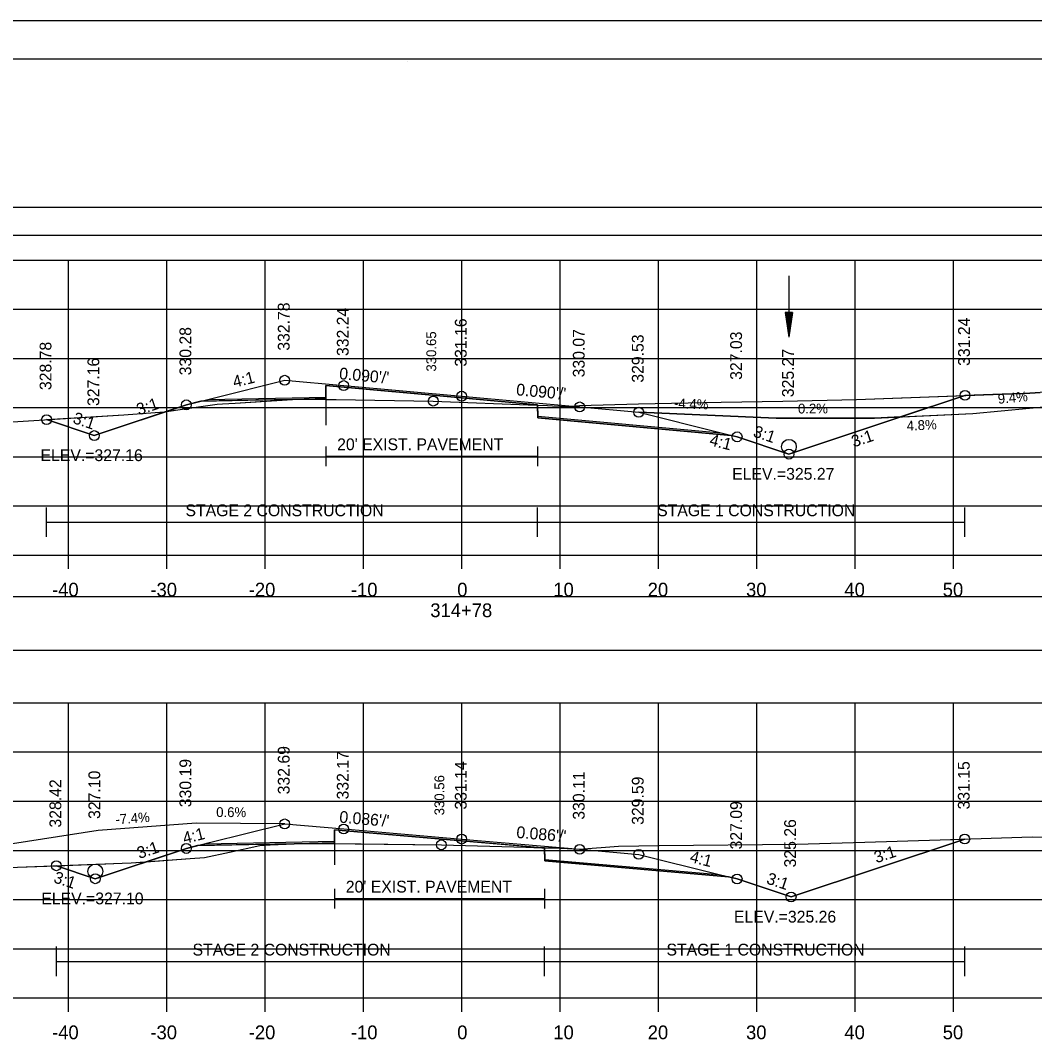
# Model space of a CAD drawing. Extents: x 1376273 to 1384221, y 378927 to 384592.
# Drawn here: x 1381313.5 to 1381416.6, y 381928.3 to 382031.9 of the extents above; entities that cross this region are included whole.
import ezdxf

# ---------------------------------------------------------------- set-up
doc = ezdxf.new("R2010")
doc.units = 0
for name, color, linetype in [('R_Alt Surface', 7, 'Continuous'), ('R_Axis', 7, 'Continuous'), ('R_Axis Annot', 7, 'Continuous'), ('R_Border', 7, 'Continuous'), ('R_Border Notes', 7, 'Continuous'), ('R_Contours', 7, 'Continuous'), ('R_Dimension', 7, 'Continuous'), ('R_Drive', 7, 'Continuous'), ('R_Exist Surface', 7, 'Continuous'), ('R_Fin Surface', 7, 'Continuous'), ('R_Grid', 7, 'Continuous'), ('R_No Plot', 7, 'Continuous'), ('R_Water', 7, 'Continuous'), ('R_Xsect Elev', 7, 'Continuous'), ('R_Xsect Slope', 7, 'Continuous'), ('T_Detection Zones', 7, 'Continuous'), ('T_Notes', 7, 'Continuous')]:
    doc.layers.add(name, color=color, linetype=linetype)

msp = doc.modelspace()

# ---------------------------------------------------------------- linework, layer by layer
at = {"layer": 'R_Alt Surface'}
for points in [[(1381332.55, 381993.36), (1381344.52, 381993.59), (1381344.53, 381994.76), (1381358.35, 381993.51), (1381366.07, 381992.81), (1381366.08, 381991.65), (1381384.69, 381989.96)], [(1381344.53, 381988.58), (1381344.53, 381986.58)], [(1381366.07, 381988.58), (1381366.07, 381986.58)], [(1381344.53, 381987.58), (1381366.07, 381987.58)], [(1381332.21, 381948.18), (1381345.4, 381948.44), (1381345.41, 381949.61), (1381358.35, 381948.5), (1381366.78, 381947.77), (1381366.79, 381946.6), (1381384.48, 381945.08)], [(1381345.41, 381943.62), (1381345.41, 381941.62)], [(1381366.78, 381943.62), (1381366.78, 381941.62)], [(1381345.41, 381942.62), (1381366.78, 381942.62)]]:
    msp.add_lwpolyline(points, dxfattribs=at)
at = {"layer": 'R_Axis'}
for p, q in [((1381208.35, 381977.52), (1381508.35, 381977.52)), ((1381318.35, 381976.12), (1381318.35, 381977.52)), ((1381328.35, 381976.12), (1381328.35, 381977.52)), ((1381338.35, 381976.12), (1381338.35, 381977.52)), ((1381348.35, 381976.12), (1381348.35, 381977.52)), ((1381358.35, 381976.12), (1381358.35, 381977.52)), ((1381368.35, 381976.12), (1381368.35, 381977.52)), ((1381378.35, 381976.12), (1381378.35, 381977.52)), ((1381388.35, 381976.12), (1381388.35, 381977.52)), ((1381398.35, 381976.12), (1381398.35, 381977.52)), ((1381408.35, 381976.12), (1381408.35, 381977.52)), ((1381208.35, 381932.52), (1381508.35, 381932.52)), ((1381318.35, 381931.12), (1381318.35, 381932.52)), ((1381328.35, 381931.12), (1381328.35, 381932.52)), ((1381338.35, 381931.12), (1381338.35, 381932.52)), ((1381348.35, 381931.12), (1381348.35, 381932.52)), ((1381358.35, 381931.12), (1381358.35, 381932.52)), ((1381368.35, 381931.12), (1381368.35, 381932.52)), ((1381378.35, 381931.12), (1381378.35, 381932.52)), ((1381388.35, 381931.12), (1381388.35, 381932.52)), ((1381398.35, 381931.12), (1381398.35, 381932.52)), ((1381408.35, 381931.12), (1381408.35, 381932.52))]:
    msp.add_line(p, q, dxfattribs=at)
at = {"layer": 'R_Axis Annot'}
for points in [[(1381207.46, 382010.03), (1381509.26, 382010.03), (1381509.26, 382012.85), (1381207.46, 382012.85)], [(1381207.5, 381967.87), (1381509.19, 381967.87), (1381509.19, 381973.29), (1381207.5, 381973.29)]]:
    msp.add_lwpolyline(points, close=True, dxfattribs=at)
at = {"layer": 'R_Border'}
for p, q in [((1381200.35, 382027.98), (1381516.53, 382027.98)), ((1381352.87, 382027.72), (1381352.87, 382027.72)), ((1381352.87, 382027.72), (1381352.87, 382027.72))]:
    msp.add_line(p, q, dxfattribs=at)
at = {"layer": 'R_Contours'}
for p, q in [((1381344.52, 381993.43), (1381344.54, 381990.73)), ((1381345.4, 381948.28), (1381345.41, 381946.05))]:
    msp.add_line(p, q, dxfattribs=at)
for points in [[(1381366.07, 381992.77), (1381367.07, 381992.73), (1381367.59, 381992.7), (1381369.19, 381992.63), (1381370.31, 381992.72), (1381376.31, 381992.89), (1381384.74, 381993.08), (1381390.99, 381993.17), (1381398.5, 381993.36), (1381409.52, 381993.76), (1381391.62, 381987.79), (1381386.35, 381989.55), (1381385.74, 381989.7), (1381366.08, 381991.48)], [(1381366.5, 381947.79), (1381367.78, 381947.76), (1381367.8, 381947.76), (1381370.28, 381947.64), (1381374.28, 381947.96), (1381378.43, 381948.02), (1381392.44, 381948.15), (1381399.33, 381948.36), (1381407, 381948.59), (1381409.5, 381948.67), (1381391.84, 381942.78), (1381386.35, 381944.61), (1381385.49, 381944.83), (1381366.79, 381946.44), (1381366.78, 381947.77)]]:
    msp.add_lwpolyline(points, close=True, dxfattribs=at)
at = {"layer": 'R_Dimension'}
for p, q in [((1381316.13, 381979.38), (1381316.13, 381982.38)), ((1381366.07, 381979.38), (1381366.07, 381982.38)), ((1381409.52, 381979.38), (1381409.52, 381982.38)), ((1381316.13, 381980.88), (1381409.52, 381980.88)), ((1381317.13, 381934.73), (1381317.13, 381937.73)), ((1381366.78, 381934.73), (1381366.78, 381937.73)), ((1381409.5, 381934.73), (1381409.5, 381937.73)), ((1381317.13, 381936.23), (1381409.5, 381936.23))]:
    msp.add_line(p, q, dxfattribs=at)
at = {"layer": 'R_Drive'}
for p, q in [((1381410.32, 381991.93), (1381420.27, 381992.87)), ((1381376.35, 381992.05), (1381390.33, 381991.43)), ((1381400.33, 381991.45), (1381410.32, 381991.93)), ((1381390.33, 381991.43), (1381400.33, 381991.45))]:
    msp.add_line(p, q, dxfattribs=at)
msp.add_lwpolyline([(1381340.35, 381950.21), (1381331.35, 381950.27), (1381321.37, 381949.53), (1381291.51, 381944.9)], dxfattribs=at)
at = {"layer": 'R_Exist Surface'}
for points in [[(1381309.96, 381990.91), (1381323.99, 381991.8), (1381328.1, 381992.1), (1381332.54, 381992.72), (1381333.48, 381992.87), (1381334.03, 381992.9), (1381335.3, 381992.97), (1381341.45, 381993.38), (1381341.67, 381993.38), (1381343.53, 381993.39), (1381345.59, 381993.34), (1381355.45, 381993.18), (1381365.99, 381992.78), (1381367.07, 381992.73), (1381367.59, 381992.7), (1381369.19, 381992.63), (1381370.31, 381992.72), (1381376.31, 381992.89), (1381384.74, 381993.08), (1381390.99, 381993.17), (1381398.5, 381993.36), (1381413.29, 381993.89), (1381415.62, 381993.96), (1381417.17, 381994.06)], [(1381313.17, 381945.8), (1381323.82, 381946.2), (1381324.75, 381946.24), (1381330.74, 381946.69), (1381332.18, 381946.8), (1381334.73, 381947.33), (1381337.83, 381948.01), (1381338.86, 381948.07), (1381341.86, 381948.22), (1381342.09, 381948.22), (1381344.03, 381948.23), (1381344.41, 381948.23), (1381344.6, 381948.23), (1381356.28, 381948.08), (1381364.87, 381947.84), (1381367.78, 381947.76), (1381367.8, 381947.76), (1381370.28, 381947.64), (1381374.28, 381947.96), (1381378.43, 381948.02), (1381392.44, 381948.15), (1381399.33, 381948.36), (1381407, 381948.59), (1381416.34, 381948.9), (1381417.72, 381948.87)]]:
    msp.add_lwpolyline(points, dxfattribs=at)
at = {"layer": 'R_Fin Surface'}
for points in [[(1381316.13, 381991.3), (1381320.99, 381989.68), (1381330.35, 381992.8), (1381333.07, 381993.49), (1381340.35, 381995.3), (1381346.35, 381994.76), (1381358.35, 381993.68), (1381370.35, 381992.59), (1381376.35, 381992.05), (1381384.61, 381989.99), (1381386.35, 381989.55), (1381391.62, 381987.79), (1381409.52, 381993.76)], [(1381317.13, 381945.95), (1381321.09, 381944.63), (1381330.35, 381947.71), (1381332.7, 381948.3), (1381340.35, 381950.21), (1381346.35, 381949.69), (1381358.35, 381948.66), (1381370.35, 381947.63), (1381376.35, 381947.11), (1381384.4, 381945.1), (1381386.35, 381944.61), (1381391.84, 381942.78), (1381409.5, 381948.67)]]:
    msp.add_lwpolyline(points, dxfattribs=at)
at = {"layer": 'R_Grid'}
for p, q in [((1381208.35, 382007.52), (1381508.35, 382007.52)), ((1381318.35, 381977.52), (1381318.35, 382007.52)), ((1381328.35, 381977.52), (1381328.35, 382007.52)), ((1381338.35, 381977.52), (1381338.35, 382007.52)), ((1381348.35, 381977.52), (1381348.35, 382007.52)), ((1381358.35, 381977.52), (1381358.35, 382007.52)), ((1381368.35, 381977.52), (1381368.35, 382007.52)), ((1381378.35, 381977.52), (1381378.35, 382007.52)), ((1381388.35, 381977.52), (1381388.35, 382007.52)), ((1381398.35, 381977.52), (1381398.35, 382007.52)), ((1381408.35, 381977.52), (1381408.35, 382007.52)), ((1381208.35, 382002.52), (1381508.35, 382002.52)), ((1381208.35, 381997.52), (1381508.35, 381997.52)), ((1381208.35, 381992.52), (1381508.35, 381992.52)), ((1381208.35, 381987.52), (1381508.35, 381987.52)), ((1381208.35, 381982.52), (1381508.35, 381982.52)), ((1381208.35, 381977.52), (1381508.35, 381977.52)), ((1381208.35, 381962.52), (1381508.35, 381962.52)), ((1381318.35, 381932.52), (1381318.35, 381962.52)), ((1381328.35, 381932.52), (1381328.35, 381962.52)), ((1381338.35, 381932.52), (1381338.35, 381962.52)), ((1381348.35, 381932.52), (1381348.35, 381962.52)), ((1381358.35, 381932.52), (1381358.35, 381962.52)), ((1381368.35, 381932.52), (1381368.35, 381962.52)), ((1381378.35, 381932.52), (1381378.35, 381962.52)), ((1381388.35, 381932.52), (1381388.35, 381962.52)), ((1381398.35, 381932.52), (1381398.35, 381962.52)), ((1381408.35, 381932.52), (1381408.35, 381962.52)), ((1381208.35, 381957.52), (1381508.35, 381957.52)), ((1381208.35, 381952.52), (1381508.35, 381952.52)), ((1381208.35, 381947.52), (1381508.35, 381947.52)), ((1381208.35, 381942.52), (1381508.35, 381942.52)), ((1381208.35, 381937.52), (1381508.35, 381937.52)), ((1381208.35, 381932.52), (1381508.35, 381932.52))]:
    msp.add_line(p, q, dxfattribs=at)
at = {"layer": 'R_No Plot'}
msp.add_line((1381187.95, 382031.88), (1381521.28, 382031.88), dxfattribs=at)
for points in [[(1381187.94, 382031.88), (1381521.28, 382031.88), (1381521.28, 381818.54), (1381187.94, 381818.54)], [(1381434.27, 382027.98), (1381434.27, 382018.1), (1381470, 382018.1), (1381470, 382015.18), (1381493.2, 382015.18), (1381493.2, 381990.85), (1381516.53, 381990.85), (1381516.53, 381822.52), (1381200.35, 381822.52), (1381200.35, 382027.98)]]:
    msp.add_lwpolyline(points, close=True, dxfattribs=at)
for points in [[(1381331.83, 381993.17), (1381344.52, 381993.43), (1381344.53, 381994.76), (1381358.35, 381993.51), (1381366.07, 381992.81), (1381366.08, 381991.48), (1381385.74, 381989.7)], [(1381331.49, 381948), (1381345.4, 381948.28), (1381345.41, 381949.61), (1381358.35, 381948.5), (1381366.78, 381947.77), (1381366.79, 381946.44), (1381385.49, 381944.83)]]:
    msp.add_lwpolyline(points, dxfattribs=at)
for centre in [(1381340.35, 381995.3), (1381346.35, 381994.76), (1381358.35, 381993.68), (1381409.52, 381993.76), (1381330.35, 381992.8), (1381355.45, 381993.18), (1381370.35, 381992.59), (1381316.13, 381991.3), (1381376.35, 381992.05), (1381320.99, 381989.68), (1381320.99, 381989.68), (1381386.35, 381989.55), (1381391.62, 381987.79), (1381391.62, 381987.79), (1381340.35, 381950.21), (1381346.35, 381949.69), (1381330.35, 381947.71), (1381356.28, 381948.08), (1381358.35, 381948.66), (1381409.5, 381948.67), (1381370.35, 381947.63), (1381376.35, 381947.11), (1381317.13, 381945.95), (1381321.09, 381944.63), (1381321.09, 381944.63), (1381386.35, 381944.61), (1381391.84, 381942.78), (1381391.84, 381942.78)]:
    msp.add_circle(centre, 0.5, dxfattribs=at)
at = {"layer": 'R_Water'}
for p, q in [((1381391.62, 382005.93), (1381391.62, 381999.68)), ((1381391.25, 382002.18), (1381391.62, 381999.68)), ((1381392, 382002.18), (1381391.25, 382002.18)), ((1381391.31, 382002.18), (1381391.62, 382000.09)), ((1381391.37, 382002.18), (1381391.62, 382000.52)), ((1381391.43, 382002.18), (1381391.62, 382000.94)), ((1381391.5, 382002.18), (1381391.62, 382001.36)), ((1381391.56, 382002.18), (1381391.62, 382001.78)), ((1381392, 382002.18), (1381391.62, 381999.68)), ((1381391.74, 382002.18), (1381391.62, 382001.36)), ((1381391.87, 382002.18), (1381391.62, 382000.52)), ((1381391.93, 382002.18), (1381391.62, 382000.09)), ((1381391.81, 382002.18), (1381391.62, 382000.94)), ((1381391.68, 382002.18), (1381391.62, 382001.78))]:
    msp.add_line(p, q, dxfattribs=at)
for centre in [(1381391.62, 381988.54), (1381321.09, 381945.38)]:
    msp.add_circle(centre, 0.75, dxfattribs=at)
at = {"layer": 'T_Detection Zones'}
for p, q in [((1381344.52, 381993.43), (1381342.33, 381993.38)), ((1381344.52, 381993.36), (1381344.52, 381993.43)), ((1381344.52, 381993.43), (1381344.52, 381993.36)), ((1381366.07, 381992.77), (1381366.07, 381992.81)), ((1381345.4, 381948.28), (1381342.87, 381948.22)), ((1381345.4, 381948.22), (1381345.4, 381948.28)), ((1381345.4, 381948.28), (1381345.4, 381948.22)), ((1381366.5, 381947.79), (1381358.35, 381948.5))]:
    msp.add_line(p, q, dxfattribs=at)
for points in [[(1381366.07, 381992.81), (1381358.35, 381993.51), (1381344.53, 381994.76), (1381344.52, 381993.43)], [(1381342.33, 381993.38), (1381343.53, 381993.39), (1381344.52, 381993.36)], [(1381344.52, 381993.36), (1381345.59, 381993.34), (1381355.45, 381993.18), (1381365.99, 381992.78), (1381366.07, 381992.77)], [(1381358.35, 381948.5), (1381345.41, 381949.61), (1381345.4, 381948.28)], [(1381342.87, 381948.22), (1381344.03, 381948.23), (1381344.41, 381948.23), (1381344.6, 381948.23), (1381345.4, 381948.22)], [(1381345.4, 381948.22), (1381356.28, 381948.08), (1381364.87, 381947.84), (1381366.5, 381947.79)]]:
    msp.add_lwpolyline(points, dxfattribs=at)
for points in [[(1381328.31, 381992.13), (1381332.54, 381992.72), (1381333.48, 381992.87), (1381334.03, 381992.9), (1381335.3, 381992.97), (1381341.13, 381993.36), (1381331.83, 381993.17), (1381330.35, 381992.8)], [(1381341.13, 381993.36), (1381341.45, 381993.38), (1381341.67, 381993.38), (1381342.33, 381993.38)], [(1381316.13, 381991.3), (1381323.99, 381991.8), (1381328.1, 381992.1), (1381328.31, 381992.13), (1381320.99, 381989.68)], [(1381326.27, 381946.35), (1381330.74, 381946.69), (1381332.18, 381946.8), (1381334.73, 381947.33), (1381337.83, 381948.01), (1381338.86, 381948.07), (1381341.31, 381948.19), (1381331.49, 381948), (1381330.35, 381947.71)], [(1381341.31, 381948.19), (1381341.86, 381948.22), (1381342.09, 381948.22), (1381342.87, 381948.22)], [(1381317.13, 381945.95), (1381323.82, 381946.2), (1381324.75, 381946.24), (1381326.27, 381946.35), (1381321.09, 381944.63)]]:
    msp.add_lwpolyline(points, close=True, dxfattribs=at)
at = {"layer": 'T_Notes'}
for p, q in [((1381409.52, 381993.76), (1381402.98, 381991.58)), ((1381410.32, 381991.93), (1381420.27, 381992.87)), ((1381390.33, 381991.43), (1381376.35, 381992.05)), ((1381402.98, 381991.58), (1381410.32, 381991.93)), ((1381400.33, 381991.45), (1381390.33, 381991.43)), ((1381402.98, 381991.58), (1381400.33, 381991.45))]:
    msp.add_line(p, q, dxfattribs=at)
for points in [[(1381434.55, 381994.88), (1381417.97, 381994.12), (1381417.17, 381994.06), (1381415.62, 381993.96), (1381413.29, 381993.89), (1381409.52, 381993.76)], [(1381376.35, 381992.05), (1381384.61, 381989.99), (1381386.35, 381989.55), (1381391.62, 381987.79), (1381402.98, 381991.58)], [(1381340.35, 381950.21), (1381331.35, 381950.27), (1381321.37, 381949.53), (1381291.51, 381944.9)], [(1381330.35, 381947.71), (1381332.7, 381948.3), (1381340.35, 381950.21)], [(1381317.13, 381945.95), (1381321.09, 381944.63), (1381326.27, 381946.35), (1381330.35, 381947.71)], [(1381291.51, 381944.9), (1381299.2, 381945.1), (1381302.63, 381945.2), (1381303.78, 381945.33), (1381311.66, 381945.71), (1381311.74, 381945.72), (1381312.38, 381945.77), (1381312.49, 381945.77), (1381313.17, 381945.8), (1381317.13, 381945.95)]]:
    msp.add_lwpolyline(points, dxfattribs=at)

# ---------------------------------------------------------------- texts
at = {"layer": 'R_Alt Surface'}
for p in [(1381345.68, 381988.19), (1381346.56, 381943.23)]:
    msp.add_text("20' EXIST. PAVEMENT", height=1.2, dxfattribs=at).set_placement(p)
at = {"layer": 'R_Axis Annot'}
for s, p in [('-40', (1381316.69, 381973.32)), ('-30', (1381326.69, 381973.32)), ('-20', (1381336.69, 381973.32)), ('-10', (1381347.08, 381973.32)), ('0', (1381357.89, 381973.32)), ('10', (1381367.66, 381973.32)), ('20', (1381377.26, 381973.32)), ('30', (1381387.26, 381973.32)), ('40', (1381397.26, 381973.32)), ('50', (1381407.26, 381973.32)), ('314+78', (1381355.15, 381971.22)), ('-40', (1381316.69, 381928.32)), ('-30', (1381326.69, 381928.32)), ('-20', (1381336.69, 381928.32)), ('-10', (1381347.08, 381928.32)), ('0', (1381357.89, 381928.32)), ('10', (1381367.66, 381928.32)), ('20', (1381377.26, 381928.32)), ('30', (1381387.26, 381928.32)), ('40', (1381397.26, 381928.32)), ('50', (1381407.26, 381928.32))]:
    msp.add_text(s, height=1.4, dxfattribs=at).set_placement(p)
at = {"layer": 'R_Border Notes'}
for s, p in [('ELEV.=327.16', (1381315.52, 381987.08)), ('ELEV.=325.27', (1381385.85, 381985.19)), ('ELEV.=327.10', (1381315.6, 381942.03)), ('ELEV.=325.26', (1381386.03, 381940.18))]:
    msp.add_text(s, height=1.2, dxfattribs=at).set_placement(p)
at = {"layer": 'R_Dimension'}
for s, p in [('STAGE 2 CONSTRUCTION', (1381330.26, 381981.48)), ('STAGE 1 CONSTRUCTION', (1381378.22, 381981.48)), ('STAGE 2 CONSTRUCTION', (1381330.98, 381936.83)), ('STAGE 1 CONSTRUCTION', (1381379.17, 381936.83))]:
    msp.add_text(s, height=1.2, dxfattribs=at).set_placement(p)
at = {"layer": 'R_Drive'}
for s, rotation, p in [('9.4%', 5.3733, (1381412.91, 381992.9)), ('-4.4%', 357.4713, (1381379.92, 381992.48)), ('0.2%', 0.1053, (1381392.54, 381991.92)), ('4.8%', 2.7393, (1381403.62, 381990.17)), ('-7.4%', 4.2289, (1381323.17, 381950.16)), ('0.6%', 359.6549, (1381333.38, 381950.91))]:
    msp.add_text(s, height=1, rotation=rotation, dxfattribs=at).set_placement(p)
at = {"layer": 'R_Xsect Elev'}
for s, height, p in [('332.78', 1.2, (1381340.85, 381998.3)), ('332.24', 1.2, (1381346.85, 381997.76)), ('331.16', 1.2, (1381358.85, 381996.68)), ('331.24', 1.2, (1381410.02, 381996.76)), ('330.28', 1.2, (1381330.85, 381995.8)), ('330.65', 1, (1381355.75, 381996.18)), ('330.07', 1.2, (1381370.85, 381995.59)), ('327.03', 1.2, (1381386.85, 381995.34)), ('328.78', 1.2, (1381316.63, 381994.3)), ('329.53', 1.2, (1381376.85, 381995.05)), ('325.27', 1.2, (1381392.12, 381993.58)), ('327.16', 1.2, (1381321.49, 381992.68)), ('332.69', 1.2, (1381340.85, 381953.21)), ('332.17', 1.2, (1381346.85, 381952.69)), ('330.19', 1.2, (1381330.85, 381951.9)), ('331.14', 1.2, (1381358.85, 381951.66)), ('331.15', 1.2, (1381410, 381951.67)), ('327.10', 1.2, (1381321.59, 381950.71)), ('330.11', 1.2, (1381370.85, 381950.63)), ('328.42', 1.2, (1381317.63, 381949.83)), ('330.56', 1, (1381356.58, 381951.08)), ('329.59', 1.2, (1381376.85, 381950.11)), ('327.09', 1.2, (1381386.85, 381947.61)), ('325.26', 1.2, (1381392.34, 381945.78))]:
    msp.add_text(s, height=height, rotation=90, dxfattribs=at).set_placement(p)
at = {"layer": 'R_Xsect Slope'}
for s, rotation, p in [('4:1', 14.0362, (1381335.23, 381994.54)), ("0.090'/'", 354.8373, (1381345.85, 381995.41)), ("0.090'/'", 354.8373, (1381363.85, 381993.78)), ('3:1', 18.4349, (1381325.51, 381991.72)), ('3:1', 341.5651, (1381318.72, 381990.97)), ('3:1', 341.5651, (1381387.9, 381989.6)), ('4:1', 345.9638, (1381383.47, 381988.71)), ('3:1', 18.4349, (1381398.21, 381988.47)), ("0.086'/'", 355.0809, (1381345.87, 381950.34)), ('4:1', 14.0362, (1381330.15, 381948.16)), ("0.086'/'", 355.0809, (1381363.87, 381948.79)), ('3:1', 18.4349, (1381325.56, 381946.64)), ('4:1', 345.9638, (1381381.47, 381946.35)), ('3:1', 18.4349, (1381400.51, 381946.2)), ('3:1', 341.5651, (1381316.76, 381944.29)), ('3:1', 341.5651, (1381389.25, 381944.17))]:
    msp.add_text(s, height=1.2, rotation=rotation, dxfattribs=at).set_placement(p)

doc.saveas('drawing.dxf')
